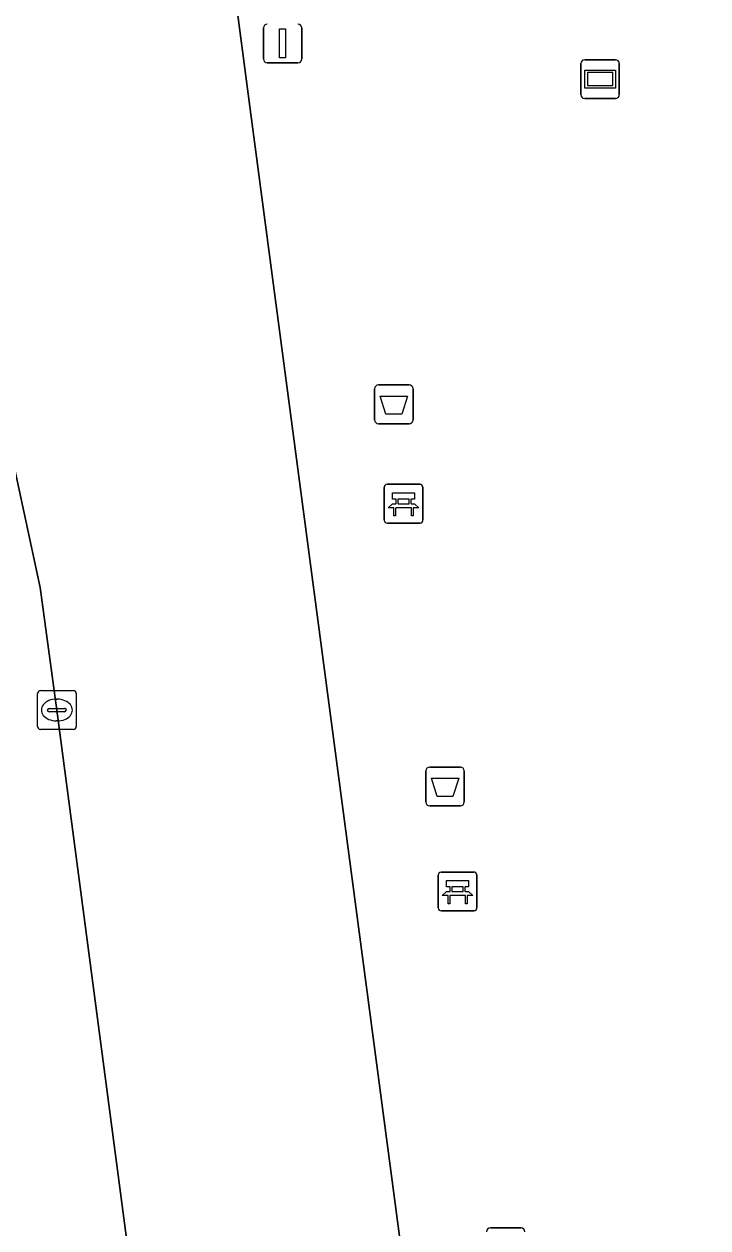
# Model space of a CAD drawing. Extents: x 160554 to 161248, y 385329 to 386506.
# Drawn here: x 161076.46 to 161094.09, y 386419.63 to 386450.68 of the extents above; entities that cross this region are included whole.
import ezdxf

# ---------------------------------------------------------------- set-up
doc = ezdxf.new("R2010")
doc.units = 0
for name, color, linetype in [('IMGEO_Afvalbak', 7, 'Continuous'), ('IMGEO_Bank', 7, 'Continuous'), ('IMGEO_Informatiebord', 7, 'Continuous'), ('IMGEO_Kolk', 7, 'Continuous'), ('IMGEO_OVBaan_gesloten', 7, 'Continuous'), ('IMGEO_Verkeersregelinstallatiepaal', 7, 'Continuous'), ('IMGEO_Voetpad_open', 7, 'Continuous')]:
    doc.layers.add(name, color=color, linetype=linetype)

msp = doc.modelspace()

# ---------------------------------------------------------------- linework, layer by layer
at = {"layer": 'IMGEO_Afvalbak'}
for p, q in [((161085.494, 386440.47), (161085.494, 386441.27)), ((161085.494, 386441.27), (161085.494, 386440.47)), ((161085.594, 386441.37), (161086.384, 386441.37)), ((161086.384, 386441.37), (161085.594, 386441.37)), ((161086.484, 386441.27), (161086.484, 386440.47)), ((161086.484, 386440.47), (161086.484, 386441.27)), ((161086.384, 386440.37), (161085.594, 386440.37)), ((161085.594, 386440.37), (161086.384, 386440.37)), ((161086.915, 386431.514), (161087.705, 386431.514)), ((161087.705, 386431.514), (161086.915, 386431.514)), ((161086.815, 386430.614), (161086.815, 386431.414)), ((161086.815, 386431.414), (161086.815, 386430.614)), ((161087.805, 386431.414), (161087.805, 386430.614)), ((161087.805, 386430.614), (161087.805, 386431.414)), ((161087.705, 386430.514), (161086.915, 386430.514)), ((161086.915, 386430.514), (161087.705, 386430.514))]:
    msp.add_line(p, q, dxfattribs=at)
for points in [[(161085.637, 386441.084), (161086.341, 386441.084), (161086.192, 386440.614), (161085.786, 386440.614), (161085.637, 386441.084)], [(161086.958, 386431.228), (161087.662, 386431.228), (161087.513, 386430.758), (161087.107, 386430.758), (161086.958, 386431.228)]]:
    msp.add_lwpolyline(points, dxfattribs=at)
for centre, start, end in [((161085.594, 386441.27), 90, 180), ((161085.594, 386441.27), 90, 180), ((161086.384, 386441.27), 0, 90), ((161086.384, 386441.27), 360, 90), ((161085.594, 386440.47), 180, 270), ((161085.594, 386440.47), 180, 270), ((161086.384, 386440.47), 270, 0), ((161086.384, 386440.47), 270, 0), ((161086.915, 386431.414), 90, 180), ((161086.915, 386431.414), 90, 180), ((161087.705, 386431.414), 0, 90), ((161087.705, 386431.414), 360, 90), ((161086.915, 386430.614), 180, 270), ((161086.915, 386430.614), 180, 270), ((161087.705, 386430.614), 270, 0), ((161087.705, 386430.614), 270, 0)]:
    msp.add_arc(centre, 0.1, start, end, dxfattribs=at)
at = {"layer": 'IMGEO_Bank'}
for p, q in [((161085.74, 386437.882), (161085.74, 386438.723)), ((161085.74, 386438.723), (161085.74, 386437.882)), ((161085.815, 386438.807), (161086.656, 386438.807)), ((161086.656, 386438.807), (161085.815, 386438.807)), ((161086.74, 386438.732), (161086.74, 386437.891)), ((161086.74, 386437.891), (161086.74, 386438.732)), ((161086.049, 386438.313), (161086.049, 386438.419)), ((161086.093, 386438.419), (161086.093, 386438.313)), ((161086.381, 386438.425), (161086.099, 386438.425)), ((161086.387, 386438.313), (161086.387, 386438.419)), ((161086.431, 386438.419), (161086.431, 386438.313)), ((161086.437, 386438.205), (161086.044, 386438.205)), ((161086.099, 386438.307), (161086.381, 386438.307)), ((161086.665, 386437.807), (161085.824, 386437.807)), ((161085.824, 386437.807), (161086.665, 386437.807)), ((161087.133, 386427.882), (161087.133, 386428.723)), ((161087.133, 386428.723), (161087.133, 386427.882)), ((161087.208, 386428.807), (161088.049, 386428.807)), ((161088.049, 386428.807), (161087.208, 386428.807)), ((161088.133, 386428.732), (161088.133, 386427.891)), ((161088.133, 386427.891), (161088.133, 386428.732)), ((161087.442, 386428.313), (161087.442, 386428.419)), ((161087.486, 386428.419), (161087.486, 386428.313)), ((161087.774, 386428.425), (161087.492, 386428.425)), ((161087.78, 386428.313), (161087.78, 386428.419)), ((161087.824, 386428.419), (161087.824, 386428.313)), ((161087.83, 386428.205), (161087.437, 386428.205)), ((161087.492, 386428.307), (161087.774, 386428.307)), ((161088.058, 386427.807), (161087.217, 386427.807)), ((161087.217, 386427.807), (161088.058, 386427.807))]:
    msp.add_line(p, q, dxfattribs=at)
for points in [[(161086.043, 386438.425), (161085.957, 386438.425), (161085.957, 386438.586), (161086.52, 386438.586), (161086.52, 386438.425), (161086.437, 386438.425)], [(161085.987, 386438.205), (161085.845, 386438.205), (161085.957, 386438.307), (161086.043, 386438.307)], [(161086.037, 386438.198), (161086.037, 386437.991), (161085.994, 386437.991), (161085.994, 386438.198)], [(161086.437, 386438.307), (161086.52, 386438.307), (161086.632, 386438.205), (161086.493, 386438.205)], [(161086.487, 386438.198), (161086.487, 386437.991), (161086.443, 386437.991), (161086.443, 386438.198)], [(161087.436, 386428.425), (161087.35, 386428.425), (161087.35, 386428.586), (161087.913, 386428.586), (161087.913, 386428.425), (161087.83, 386428.425)], [(161087.38, 386428.205), (161087.238, 386428.205), (161087.35, 386428.307), (161087.436, 386428.307)], [(161087.43, 386428.198), (161087.43, 386427.991), (161087.387, 386427.991), (161087.387, 386428.198)], [(161087.83, 386428.307), (161087.913, 386428.307), (161088.025, 386428.205), (161087.886, 386428.205)], [(161087.88, 386428.198), (161087.88, 386427.991), (161087.836, 386427.991), (161087.836, 386428.198)]]:
    msp.add_lwpolyline(points, dxfattribs=at)
for centre, radius, start, end in [((161085.818, 386438.729), 0.0779, 92.4484, 184.2845), ((161085.818, 386438.729), 0.0779, 92.4484, 184.2845), ((161086.662, 386438.729), 0.0779, 2.4484, 94.2845), ((161086.662, 386438.729), 0.0779, 2.4484, 94.2845), ((161086.042, 386438.418), 0.00671, 2.8957, 87.1043), ((161086.099, 386438.418), 0.00671, 92.8957, 177.1043), ((161086.381, 386438.418), 0.00671, 2.8957, 87.1043), ((161086.438, 386438.418), 0.00671, 92.8957, 177.1043), ((161085.987, 386438.198), 0.00671, 2.8957, 87.1043), ((161086.044, 386438.198), 0.00671, 92.8957, 177.1043), ((161086.042, 386438.314), 0.00671, 272.8957, 357.1043), ((161086.099, 386438.314), 0.00671, 182.8957, 267.1043), ((161086.381, 386438.314), 0.00671, 272.8957, 357.1043), ((161086.438, 386438.314), 0.00671, 182.8957, 267.1043), ((161086.436, 386438.198), 0.00671, 2.8957, 87.1043), ((161086.493, 386438.198), 0.00671, 92.8957, 177.1043), ((161085.818, 386437.885), 0.0779, 182.4484, 274.2845), ((161085.818, 386437.885), 0.0779, 182.4484, 274.2845), ((161086.662, 386437.885), 0.0779, 272.4484, 4.2845), ((161086.662, 386437.885), 0.0779, 272.4484, 4.2845), ((161087.211, 386428.729), 0.0779, 92.4484, 184.2845), ((161087.211, 386428.729), 0.0779, 92.4484, 184.2845), ((161088.055, 386428.729), 0.0779, 2.4484, 94.2845), ((161088.055, 386428.729), 0.0779, 2.4484, 94.2845), ((161087.435, 386428.418), 0.00671, 2.8957, 87.1043), ((161087.492, 386428.418), 0.00671, 92.8957, 177.1043), ((161087.774, 386428.418), 0.00671, 2.8957, 87.1043), ((161087.831, 386428.418), 0.00671, 92.8957, 177.1043), ((161087.38, 386428.198), 0.00671, 2.8957, 87.1043), ((161087.437, 386428.198), 0.00671, 92.8957, 177.1043), ((161087.435, 386428.314), 0.00671, 272.8957, 357.1043), ((161087.492, 386428.314), 0.00671, 182.8957, 267.1043), ((161087.774, 386428.314), 0.00671, 272.8957, 357.1043), ((161087.831, 386428.314), 0.00671, 182.8957, 267.1043), ((161087.829, 386428.198), 0.00671, 2.8957, 87.1043), ((161087.886, 386428.198), 0.00671, 92.8957, 177.1043), ((161087.211, 386427.885), 0.0779, 182.4484, 274.2845), ((161087.211, 386427.885), 0.0779, 182.4484, 274.2845), ((161088.055, 386427.885), 0.0779, 272.4484, 4.2845), ((161088.055, 386427.885), 0.0779, 272.4484, 4.2845)]:
    msp.add_arc(centre, radius, start, end, dxfattribs=at)
at = {"layer": 'IMGEO_Informatiebord'}
for p, q in [((161090.814, 386448.858), (161090.814, 386449.658)), ((161090.814, 386449.658), (161090.814, 386448.858)), ((161090.914, 386449.758), (161091.704, 386449.758)), ((161091.704, 386449.758), (161090.914, 386449.758)), ((161091.804, 386449.658), (161091.804, 386448.858)), ((161091.804, 386448.858), (161091.804, 386449.658)), ((161091.704, 386448.758), (161090.914, 386448.758)), ((161090.914, 386448.758), (161091.704, 386448.758)), ((161088.479, 386419.629), (161089.269, 386419.629)), ((161089.269, 386419.629), (161088.479, 386419.629))]:
    msp.add_line(p, q, dxfattribs=at)
for points in [[(161090.915, 386449.49), (161091.703, 386449.49), (161091.703, 386449.026), (161090.915, 386449.026), (161090.915, 386449.49)], [(161090.98, 386449.425), (161090.98, 386449.091), (161091.638, 386449.091), (161091.638, 386449.425), (161090.98, 386449.425)]]:
    msp.add_lwpolyline(points, dxfattribs=at)
for centre, start, end in [((161090.914, 386449.658), 90, 180), ((161090.914, 386449.658), 90, 180), ((161091.704, 386449.658), 0, 90), ((161091.704, 386449.658), 360, 90), ((161090.914, 386448.858), 180, 270), ((161090.914, 386448.858), 180, 270), ((161091.704, 386448.858), 270, 0), ((161091.704, 386448.858), 270, 0), ((161088.479, 386419.529), 90, 180), ((161088.479, 386419.529), 90, 180), ((161089.269, 386419.529), 0, 90), ((161089.269, 386419.529), 360, 90)]:
    msp.add_arc(centre, 0.1, start, end, dxfattribs=at)
at = {"layer": 'IMGEO_Kolk'}
for p, q in [((161076.801, 386432.56), (161076.801, 386433.412)), ((161076.876, 386433.486), (161077.728, 386433.486)), ((161077.802, 386433.412), (161077.802, 386432.56)), ((161077.289, 386433.266), (161077.314, 386433.266)), ((161077.06, 386432.98), (161077.06, 386432.992)), ((161077.498, 386432.943), (161077.1, 386432.943)), ((161077.103, 386433.029), (161077.501, 386433.029)), ((161077.544, 386432.992), (161077.544, 386432.98)), ((161077.728, 386432.486), (161076.876, 386432.486)), ((161077.312, 386432.706), (161077.287, 386432.706))]:
    msp.add_line(p, q, dxfattribs=at)
for points in [[(161076.801, 386432.56), (161076.801, 386433.412)], [(161076.876, 386433.486), (161077.728, 386433.486)], [(161077.802, 386433.412), (161077.802, 386432.56)], [(161077.728, 386432.486), (161076.876, 386432.486)]]:
    msp.add_lwpolyline(points, dxfattribs=at)
for centre, radius, start, end in [((161076.878, 386433.41), 0.0765, 91.552, 178.448), ((161076.878, 386433.41), 0.0765, 91.552, 178.448), ((161077.726, 386433.41), 0.0765, 1.552, 88.448), ((161077.726, 386433.41), 0.0765, 1.552, 88.448), ((161077.1, 386432.989), 0.0403, 85.8775, 175.7526), ((161077.097, 386432.979), 0.0366, 178.938, 274.7102), ((161077.501, 386432.986), 0.043, 264.8664, 352.4533), ((161077.505, 386432.991), 0.0386, 1.7309, 96.639), ((161076.878, 386432.562), 0.0765, 181.552, 268.448), ((161076.878, 386432.562), 0.0765, 181.552, 268.448), ((161077.726, 386432.562), 0.0765, 271.552, 358.448), ((161077.726, 386432.562), 0.0765, 271.552, 358.448)]:
    msp.add_arc(centre, radius, start, end, dxfattribs=at)
for centre, major_axis, ratio, start_param, end_param in [((161077.288, 386432.986), (-0.387, 0.002), 0.722429, 4.712389, 7.853982), ((161077.313, 386432.986), (-0.39, 0.002), 0.717154, 1.570796, 4.712389)]:
    msp.add_ellipse(centre, major_axis=major_axis, ratio=ratio, start_param=start_param, end_param=end_param, dxfattribs=at)
at = {"layer": 'IMGEO_OVBaan_gesloten'}
for points in [[(161093.52, 386367.661), (161092.416, 386372.665), (161092.058, 386374.667), (161091.921, 386375.623), (161088.86, 386398.872), (161088.425, 386402.157), (161082.322, 386448.228), (161081.598, 386453.721), (161071.985, 386452.979)], [(161073.808, 386448.382), (161074.194, 386447.083), (161075.093, 386443.972), (161075.598, 386442.03), (161076.867, 386436.146), (161077.302, 386432.986), (161081.596, 386400.39), (161081.838, 386398.548), (161083.815, 386383.331), (161085.246, 386372.81), (161086.77, 386361.656), (161087.257, 386358.697)]]:
    msp.add_lwpolyline(points, dxfattribs=at)
at = {"layer": 'IMGEO_Verkeersregelinstallatiepaal'}
for p, q in [((161082.626, 386449.778), (161082.626, 386450.578)), ((161082.626, 386450.578), (161082.626, 386449.778)), ((161083.616, 386450.578), (161083.616, 386449.778)), ((161083.616, 386449.778), (161083.616, 386450.578)), ((161083.516, 386449.678), (161082.726, 386449.678)), ((161082.726, 386449.678), (161083.516, 386449.678))]:
    msp.add_line(p, q, dxfattribs=at)
msp.add_lwpolyline([(161083.046, 386450.553), (161083.196, 386450.553), (161083.196, 386449.803), (161083.046, 386449.803), (161083.046, 386450.553)], dxfattribs=at)
for centre, start, end in [((161082.726, 386450.578), 90, 180), ((161082.726, 386450.578), 90, 180), ((161083.516, 386450.578), 0, 90), ((161083.516, 386450.578), 360, 90), ((161082.726, 386449.778), 180, 270), ((161082.726, 386449.778), 180, 270), ((161083.516, 386449.778), 270, 0), ((161083.516, 386449.778), 270, 0)]:
    msp.add_arc(centre, 0.1, start, end, dxfattribs=at)
at = {"layer": 'IMGEO_Voetpad_open'}
msp.add_lwpolyline([(161100.914, 386451.182), (161100.323, 386455.712), (161081.598, 386453.721), (161082.322, 386448.228), (161088.425, 386402.157), (161091.118, 386402.425), (161092.428, 386402.565), (161091.606, 386408.755), (161099.902, 386406.419), (161102.694, 386405.633), (161102.925, 386403.89), (161103.363, 386403.967), (161103.806, 386400.098), (161107.584, 386400.6), (161107.436, 386401.721)], close=True, dxfattribs=at)
msp.add_lwpolyline([(161065.945, 386447.5), (161069.079, 386447.74), (161069.676, 386443.12), (161070.57, 386443.255), (161070.898, 386440.668), (161071.796, 386440.759), (161077.173, 386399.804), (161081.596, 386400.39), (161077.302, 386432.986), (161076.867, 386436.146), (161075.598, 386442.03), (161075.093, 386443.972), (161074.194, 386447.083), (161073.808, 386448.382)], dxfattribs=at)

doc.saveas('drawing.dxf')
